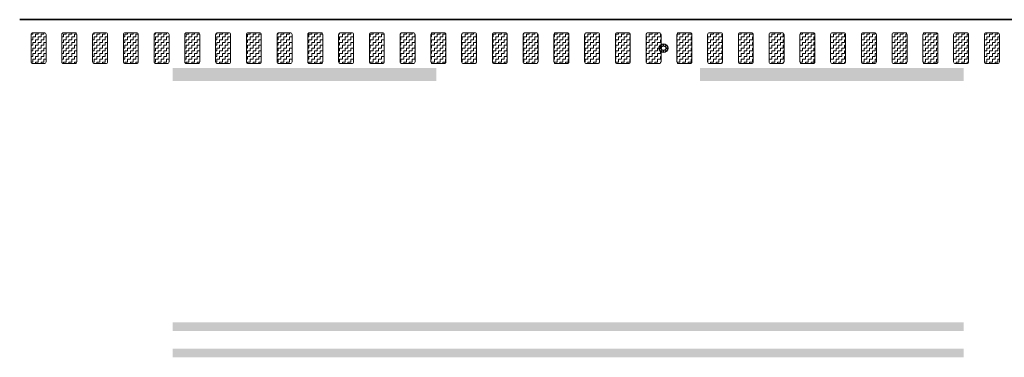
# Model space of a CAD drawing. Header units: metres. Extents: x -699 to 2316, y -1199 to 781.
# Tile 474 of 593: x 883.23 to 894.44, y -211.36 to -207.51. Entities that reach past the tile are written whole.
import ezdxf

# ---------------------------------------------------------------- set-up
doc = ezdxf.new("R2010")
doc.units = ezdxf.units.M
doc.linetypes.add('VW-3-3_STREEP', pattern=[6, 3, -3])
doc.linetypes.add('VW-9-3_STREEP', pattern=[12, 9, -3])
for name, color, linetype, lineweight in [('N-WA-IE-MEUBILAIR_WEGMEUBILAIR-S', 7, 'Continuous', 25), ('N-WA-VW-MARKERING_DYNAMISCH-G', 7, 'Continuous', 35), ('N-WE-VH-KANTVERHARDING-G', 210, 'Continuous', 35), ('N-WE-VW-MARKERING_LANGS_STREEP_33-G', 7, 'VW-3-3_STREEP', 13), ('N-WE-VW-MARKERING_LANGS_STREEP_93-G', 7, 'VW-9-3_STREEP', 13)]:
    doc.layers.add(name, color=color, linetype=linetype, lineweight=lineweight)
pattern_1 = [(180, (0, 0), (-0.03175, -0.03175), [0.03175, -0.03175]), (270, (-0.03175, 0), (0.03175, -0.03175), [0.03175, -0.03175])]

# ---------------------------------------------------------------- blocks, each defined once
blk = doc.blocks.new('SIE-WEG_GLASBOLREFLECTOR-SO')
for p, q in [((-0.375, 0), (-0.199, 0)), ((-0.141, 0.141), (-0.265, 0.265)), ((0, 0.2), (0, 0.375)), ((0.142, 0.141), (0.265, 0.265)), ((0.201, 0), (0.375, 0)), ((-0.265, -0.266), (-0.141, -0.141)), ((0, -0.375), (0, -0.2)), ((0.265, -0.266), (0.142, -0.142))]:
    blk.add_line(p, q)
for centre, radius in [((0, 0), 0.375), ((0.001, 0), 0.2)]:
    blk.add_circle(centre, radius)
blk = doc.blocks.new('glasbol')
at = {"layer": 'N-WA-IE-MEUBILAIR_WEGMEUBILAIR-S'}
blk.add_blockref('SIE-WEG_GLASBOLREFLECTOR-SO', (-0.001, 0), dxfattribs=at)

msp = doc.modelspace()

# ---------------------------------------------------------------- hatches: boundary and pattern name
at = {"layer": 'N-WA-VW-MARKERING_DYNAMISCH-G', "lineweight": 9}
h = msp.add_hatch(dxfattribs=at)
h.set_pattern_fill('ZIGZAG', color=8, scale=0.01, angle=180, style=0)
h.set_pattern_definition(pattern_1)
edge = h.paths.add_edge_path()
edge.add_line((883.3818, -208.0115), (883.5118, -208.0115))
edge.add_arc((883.5118, -207.9915), 0.02, 270, 360)
edge.add_line((883.5318, -207.9915), (883.5318, -207.6815))
edge.add_arc((883.5118, -207.6815), 0.02, 0, 90)
edge.add_line((883.5118, -207.6615), (883.3818, -207.6615))
edge.add_arc((883.3818, -207.6815), 0.02, 90, 180)
edge.add_line((883.3618, -207.6815), (883.3618, -207.9915))
edge.add_arc((883.3818, -207.9915), 0.02, 180, 270)
h = msp.add_hatch(dxfattribs=at)
h.set_pattern_fill('ZIGZAG', color=8, scale=0.01, angle=180, style=0)
h.set_pattern_definition(pattern_1)
edge = h.paths.add_edge_path()
edge.add_line((883.7318, -208.0115), (883.8618, -208.0115))
edge.add_arc((883.8618, -207.9915), 0.02, 270, 360)
edge.add_line((883.8818, -207.9915), (883.8818, -207.6815))
edge.add_arc((883.8618, -207.6815), 0.02, 0, 90)
edge.add_line((883.8618, -207.6615), (883.7318, -207.6615))
edge.add_arc((883.7318, -207.6815), 0.02, 90, 180)
edge.add_line((883.7118, -207.6815), (883.7118, -207.9915))
edge.add_arc((883.7318, -207.9915), 0.02, 180, 270)
h = msp.add_hatch(dxfattribs=at)
h.set_pattern_fill('ZIGZAG', color=8, scale=0.01, angle=180, style=0)
h.set_pattern_definition(pattern_1)
edge = h.paths.add_edge_path()
edge.add_line((884.0818, -208.0115), (884.2118, -208.0115))
edge.add_arc((884.2118, -207.9915), 0.02, 270, 360)
edge.add_line((884.2318, -207.9915), (884.2318, -207.6815))
edge.add_arc((884.2118, -207.6815), 0.02, 0, 90)
edge.add_line((884.2118, -207.6615), (884.0818, -207.6615))
edge.add_arc((884.0818, -207.6815), 0.02, 90, 180)
edge.add_line((884.0618, -207.6815), (884.0618, -207.9915))
edge.add_arc((884.0818, -207.9915), 0.02, 180, 270)
h = msp.add_hatch(dxfattribs=at)
h.set_pattern_fill('ZIGZAG', color=8, scale=0.01, angle=180, style=0)
h.set_pattern_definition(pattern_1)
edge = h.paths.add_edge_path()
edge.add_line((884.4318, -208.0115), (884.5618, -208.0115))
edge.add_arc((884.5618, -207.9915), 0.02, 270, 360)
edge.add_line((884.5818, -207.9915), (884.5818, -207.6815))
edge.add_arc((884.5618, -207.6815), 0.02, 0, 90)
edge.add_line((884.5618, -207.6615), (884.4318, -207.6615))
edge.add_arc((884.4318, -207.6815), 0.02, 90, 180)
edge.add_line((884.4118, -207.6815), (884.4118, -207.9915))
edge.add_arc((884.4318, -207.9915), 0.02, 180, 270)
h = msp.add_hatch(dxfattribs=at)
h.set_pattern_fill('ZIGZAG', color=8, scale=0.01, angle=180, style=0)
h.set_pattern_definition(pattern_1)
edge = h.paths.add_edge_path()
edge.add_line((884.7818, -208.0115), (884.9118, -208.0115))
edge.add_arc((884.9118, -207.9915), 0.02, 270, 360)
edge.add_line((884.9318, -207.9915), (884.9318, -207.6815))
edge.add_arc((884.9118, -207.6815), 0.02, 0, 90)
edge.add_line((884.9118, -207.6615), (884.7818, -207.6615))
edge.add_arc((884.7818, -207.6815), 0.02, 90, 180)
edge.add_line((884.7618, -207.6815), (884.7618, -207.9915))
edge.add_arc((884.7818, -207.9915), 0.02, 180, 270)
h = msp.add_hatch(dxfattribs=at)
h.set_pattern_fill('ZIGZAG', color=8, scale=0.01, angle=180, style=0)
h.set_pattern_definition(pattern_1)
edge = h.paths.add_edge_path()
edge.add_line((885.1318, -208.0115), (885.2618, -208.0115))
edge.add_arc((885.2618, -207.9915), 0.02, 270, 360)
edge.add_line((885.2818, -207.9915), (885.2818, -207.6815))
edge.add_arc((885.2618, -207.6815), 0.02, 0, 90)
edge.add_line((885.2618, -207.6615), (885.1318, -207.6615))
edge.add_arc((885.1318, -207.6815), 0.02, 90, 180)
edge.add_line((885.1118, -207.6815), (885.1118, -207.9915))
edge.add_arc((885.1318, -207.9915), 0.02, 180, 270)
h = msp.add_hatch(dxfattribs=at)
h.set_pattern_fill('ZIGZAG', color=8, scale=0.01, angle=180, style=0)
h.set_pattern_definition(pattern_1)
edge = h.paths.add_edge_path()
edge.add_line((885.4818, -208.0115), (885.6118, -208.0115))
edge.add_arc((885.6118, -207.9915), 0.02, 270, 360)
edge.add_line((885.6318, -207.9915), (885.6318, -207.6815))
edge.add_arc((885.6118, -207.6815), 0.02, 0, 90)
edge.add_line((885.6118, -207.6615), (885.4818, -207.6615))
edge.add_arc((885.4818, -207.6815), 0.02, 90, 180)
edge.add_line((885.4618, -207.6815), (885.4618, -207.9915))
edge.add_arc((885.4818, -207.9915), 0.02, 180, 270)
h = msp.add_hatch(dxfattribs=at)
h.set_pattern_fill('ZIGZAG', color=8, scale=0.01, angle=180, style=0)
h.set_pattern_definition(pattern_1)
edge = h.paths.add_edge_path()
edge.add_line((885.8318, -208.0115), (885.9618, -208.0115))
edge.add_arc((885.9618, -207.9915), 0.02, 270, 360)
edge.add_line((885.9818, -207.9915), (885.9818, -207.6815))
edge.add_arc((885.9618, -207.6815), 0.02, 0, 90)
edge.add_line((885.9618, -207.6615), (885.8318, -207.6615))
edge.add_arc((885.8318, -207.6815), 0.02, 90, 180)
edge.add_line((885.8118, -207.6815), (885.8118, -207.9915))
edge.add_arc((885.8318, -207.9915), 0.02, 180, 270)
h = msp.add_hatch(dxfattribs=at)
h.set_pattern_fill('ZIGZAG', color=8, scale=0.01, angle=180, style=0)
h.set_pattern_definition(pattern_1)
edge = h.paths.add_edge_path()
edge.add_line((886.1818, -208.0115), (886.3118, -208.0115))
edge.add_arc((886.3118, -207.9915), 0.02, 270, 360)
edge.add_line((886.3318, -207.9915), (886.3318, -207.6815))
edge.add_arc((886.3118, -207.6815), 0.02, 0, 90)
edge.add_line((886.3118, -207.6615), (886.1818, -207.6615))
edge.add_arc((886.1818, -207.6815), 0.02, 90, 180)
edge.add_line((886.1618, -207.6815), (886.1618, -207.9915))
edge.add_arc((886.1818, -207.9915), 0.02, 180, 270)
h = msp.add_hatch(dxfattribs=at)
h.set_pattern_fill('ZIGZAG', color=8, scale=0.01, angle=180, style=0)
h.set_pattern_definition(pattern_1)
edge = h.paths.add_edge_path()
edge.add_line((886.5318, -208.0115), (886.6618, -208.0115))
edge.add_arc((886.6618, -207.9915), 0.02, 270, 360)
edge.add_line((886.6818, -207.9915), (886.6818, -207.6815))
edge.add_arc((886.6618, -207.6815), 0.02, 0, 90)
edge.add_line((886.6618, -207.6615), (886.5318, -207.6615))
edge.add_arc((886.5318, -207.6815), 0.02, 90, 180)
edge.add_line((886.5118, -207.6815), (886.5118, -207.9915))
edge.add_arc((886.5318, -207.9915), 0.02, 180, 270)
h = msp.add_hatch(dxfattribs=at)
h.set_pattern_fill('ZIGZAG', color=8, scale=0.01, angle=180, style=0)
h.set_pattern_definition(pattern_1)
edge = h.paths.add_edge_path()
edge.add_line((886.8818, -208.0115), (887.0118, -208.0115))
edge.add_arc((887.0118, -207.9915), 0.02, 270, 360)
edge.add_line((887.0318, -207.9915), (887.0318, -207.6815))
edge.add_arc((887.0118, -207.6815), 0.02, 0, 90)
edge.add_line((887.0118, -207.6615), (886.8818, -207.6615))
edge.add_arc((886.8818, -207.6815), 0.02, 90, 180)
edge.add_line((886.8618, -207.6815), (886.8618, -207.9915))
edge.add_arc((886.8818, -207.9915), 0.02, 180, 270)
h = msp.add_hatch(dxfattribs=at)
h.set_pattern_fill('ZIGZAG', color=8, scale=0.01, angle=180, style=0)
h.set_pattern_definition(pattern_1)
edge = h.paths.add_edge_path()
edge.add_line((887.2318, -208.0115), (887.3618, -208.0115))
edge.add_arc((887.3618, -207.9915), 0.02, 270, 360)
edge.add_line((887.3818, -207.9915), (887.3818, -207.6815))
edge.add_arc((887.3618, -207.6815), 0.02, 0, 90)
edge.add_line((887.3618, -207.6615), (887.2318, -207.6615))
edge.add_arc((887.2318, -207.6815), 0.02, 90, 180)
edge.add_line((887.2118, -207.6815), (887.2118, -207.9915))
edge.add_arc((887.2318, -207.9915), 0.02, 180, 270)
h = msp.add_hatch(dxfattribs=at)
h.set_pattern_fill('ZIGZAG', color=8, scale=0.01, angle=180, style=0)
h.set_pattern_definition(pattern_1)
edge = h.paths.add_edge_path()
edge.add_line((887.5818, -208.0115), (887.7118, -208.0115))
edge.add_arc((887.7118, -207.9915), 0.02, 270, 360)
edge.add_line((887.7318, -207.9915), (887.7318, -207.6815))
edge.add_arc((887.7118, -207.6815), 0.02, 0, 90)
edge.add_line((887.7118, -207.6615), (887.5818, -207.6615))
edge.add_arc((887.5818, -207.6815), 0.02, 90, 180)
edge.add_line((887.5618, -207.6815), (887.5618, -207.9915))
edge.add_arc((887.5818, -207.9915), 0.02, 180, 270)
h = msp.add_hatch(dxfattribs=at)
h.set_pattern_fill('ZIGZAG', color=8, scale=0.01, angle=180, style=0)
h.set_pattern_definition(pattern_1)
edge = h.paths.add_edge_path()
edge.add_line((887.9318, -208.0115), (888.0618, -208.0115))
edge.add_arc((888.0618, -207.9915), 0.02, 270, 360)
edge.add_line((888.0818, -207.9915), (888.0818, -207.6815))
edge.add_arc((888.0618, -207.6815), 0.02, 0, 90)
edge.add_line((888.0618, -207.6615), (887.9318, -207.6615))
edge.add_arc((887.9318, -207.6815), 0.02, 90, 180)
edge.add_line((887.9118, -207.6815), (887.9118, -207.9915))
edge.add_arc((887.9318, -207.9915), 0.02, 180, 270)
h = msp.add_hatch(dxfattribs=at)
h.set_pattern_fill('ZIGZAG', color=8, scale=0.01, angle=180, style=0)
h.set_pattern_definition(pattern_1)
edge = h.paths.add_edge_path()
edge.add_line((888.2818, -208.0115), (888.4118, -208.0115))
edge.add_arc((888.4118, -207.9915), 0.02, 270, 360)
edge.add_line((888.4318, -207.9915), (888.4318, -207.6815))
edge.add_arc((888.4118, -207.6815), 0.02, 0, 90)
edge.add_line((888.4118, -207.6615), (888.2818, -207.6615))
edge.add_arc((888.2818, -207.6815), 0.02, 90, 180)
edge.add_line((888.2618, -207.6815), (888.2618, -207.9915))
edge.add_arc((888.2818, -207.9915), 0.02, 180, 270)
h = msp.add_hatch(dxfattribs=at)
h.set_pattern_fill('ZIGZAG', color=8, scale=0.01, angle=180, style=0)
h.set_pattern_definition(pattern_1)
edge = h.paths.add_edge_path()
edge.add_line((888.6318, -208.0115), (888.7618, -208.0115))
edge.add_arc((888.7618, -207.9915), 0.02, 270, 360)
edge.add_line((888.7818, -207.9915), (888.7818, -207.6815))
edge.add_arc((888.7618, -207.6815), 0.02, 0, 90)
edge.add_line((888.7618, -207.6615), (888.6318, -207.6615))
edge.add_arc((888.6318, -207.6815), 0.02, 90, 180)
edge.add_line((888.6118, -207.6815), (888.6118, -207.9915))
edge.add_arc((888.6318, -207.9915), 0.02, 180, 270)
h = msp.add_hatch(dxfattribs=at)
h.set_pattern_fill('ZIGZAG', color=8, scale=0.01, angle=180, style=0)
h.set_pattern_definition(pattern_1)
edge = h.paths.add_edge_path()
edge.add_line((888.9818, -208.0115), (889.1118, -208.0115))
edge.add_arc((889.1118, -207.9915), 0.02, 270, 360)
edge.add_line((889.1318, -207.9915), (889.1318, -207.6815))
edge.add_arc((889.1118, -207.6815), 0.02, 0, 90)
edge.add_line((889.1118, -207.6615), (888.9818, -207.6615))
edge.add_arc((888.9818, -207.6815), 0.02, 90, 180)
edge.add_line((888.9618, -207.6815), (888.9618, -207.9915))
edge.add_arc((888.9818, -207.9915), 0.02, 180, 270)
h = msp.add_hatch(dxfattribs=at)
h.set_pattern_fill('ZIGZAG', color=8, scale=0.01, angle=180, style=0)
h.set_pattern_definition(pattern_1)
edge = h.paths.add_edge_path()
edge.add_line((889.3318, -208.0115), (889.4618, -208.0115))
edge.add_arc((889.4618, -207.9915), 0.02, 270, 360)
edge.add_line((889.4818, -207.9915), (889.4818, -207.6815))
edge.add_arc((889.4618, -207.6815), 0.02, 0, 90)
edge.add_line((889.4618, -207.6615), (889.3318, -207.6615))
edge.add_arc((889.3318, -207.6815), 0.02, 90, 180)
edge.add_line((889.3118, -207.6815), (889.3118, -207.9915))
edge.add_arc((889.3318, -207.9915), 0.02, 180, 270)
h = msp.add_hatch(dxfattribs=at)
h.set_pattern_fill('ZIGZAG', color=8, scale=0.01, angle=180, style=0)
h.set_pattern_definition(pattern_1)
edge = h.paths.add_edge_path()
edge.add_line((889.6818, -208.0115), (889.8118, -208.0115))
edge.add_arc((889.8118, -207.9915), 0.02, 270, 360)
edge.add_line((889.8318, -207.9915), (889.8318, -207.6815))
edge.add_arc((889.8118, -207.6815), 0.02, 0, 90)
edge.add_line((889.8118, -207.6615), (889.6818, -207.6615))
edge.add_arc((889.6818, -207.6815), 0.02, 90, 180)
edge.add_line((889.6618, -207.6815), (889.6618, -207.9915))
edge.add_arc((889.6818, -207.9915), 0.02, 180, 270)
h = msp.add_hatch(dxfattribs=at)
h.set_pattern_fill('ZIGZAG', color=8, scale=0.01, angle=180, style=0)
h.set_pattern_definition(pattern_1)
edge = h.paths.add_edge_path()
edge.add_line((890.0318, -208.0115), (890.1618, -208.0115))
edge.add_arc((890.1618, -207.9915), 0.02, 270, 360)
edge.add_line((890.1818, -207.9915), (890.1818, -207.6815))
edge.add_arc((890.1618, -207.6815), 0.02, 0, 90)
edge.add_line((890.1618, -207.6615), (890.0318, -207.6615))
edge.add_arc((890.0318, -207.6815), 0.02, 90, 180)
edge.add_line((890.0118, -207.6815), (890.0118, -207.9915))
edge.add_arc((890.0318, -207.9915), 0.02, 180, 270)
h = msp.add_hatch(dxfattribs=at)
h.set_pattern_fill('ZIGZAG', color=8, scale=0.01, angle=180, style=0)
h.set_pattern_definition(pattern_1)
edge = h.paths.add_edge_path()
edge.add_line((890.3818, -208.0115), (890.5118, -208.0115))
edge.add_arc((890.5118, -207.9915), 0.02, 270, 360)
edge.add_line((890.5318, -207.9915), (890.5318, -207.6815))
edge.add_arc((890.5118, -207.6815), 0.02, 0, 90)
edge.add_line((890.5118, -207.6615), (890.3818, -207.6615))
edge.add_arc((890.3818, -207.6815), 0.02, 90, 180)
edge.add_line((890.3618, -207.6815), (890.3618, -207.9915))
edge.add_arc((890.3818, -207.9915), 0.02, 180, 270)
h = msp.add_hatch(dxfattribs=at)
h.set_pattern_fill('ZIGZAG', color=8, scale=0.01, angle=180, style=0)
h.set_pattern_definition(pattern_1)
edge = h.paths.add_edge_path()
edge.add_line((890.7318, -208.0115), (890.8618, -208.0115))
edge.add_arc((890.8618, -207.9915), 0.02, 270, 360)
edge.add_line((890.8818, -207.9915), (890.8818, -207.6815))
edge.add_arc((890.8618, -207.6815), 0.02, 0, 90)
edge.add_line((890.8618, -207.6615), (890.7318, -207.6615))
edge.add_arc((890.7318, -207.6815), 0.02, 90, 180)
edge.add_line((890.7118, -207.6815), (890.7118, -207.9915))
edge.add_arc((890.7318, -207.9915), 0.02, 180, 270)
h = msp.add_hatch(dxfattribs=at)
h.set_pattern_fill('ZIGZAG', color=8, scale=0.01, angle=180, style=0)
h.set_pattern_definition(pattern_1)
edge = h.paths.add_edge_path()
edge.add_line((891.0818, -208.0115), (891.2118, -208.0115))
edge.add_arc((891.2118, -207.9915), 0.02, 270, 360)
edge.add_line((891.2318, -207.9915), (891.2318, -207.6815))
edge.add_arc((891.2118, -207.6815), 0.02, 0, 90)
edge.add_line((891.2118, -207.6615), (891.0818, -207.6615))
edge.add_arc((891.0818, -207.6815), 0.02, 90, 180)
edge.add_line((891.0618, -207.6815), (891.0618, -207.9915))
edge.add_arc((891.0818, -207.9915), 0.02, 180, 270)
h = msp.add_hatch(dxfattribs=at)
h.set_pattern_fill('ZIGZAG', color=8, scale=0.01, angle=180, style=0)
h.set_pattern_definition(pattern_1)
edge = h.paths.add_edge_path()
edge.add_line((891.4318, -208.0115), (891.5618, -208.0115))
edge.add_arc((891.5618, -207.9915), 0.02, 270, 360)
edge.add_line((891.5818, -207.9915), (891.5818, -207.6815))
edge.add_arc((891.5618, -207.6815), 0.02, 0, 90)
edge.add_line((891.5618, -207.6615), (891.4318, -207.6615))
edge.add_arc((891.4318, -207.6815), 0.02, 90, 180)
edge.add_line((891.4118, -207.6815), (891.4118, -207.9915))
edge.add_arc((891.4318, -207.9915), 0.02, 180, 270)
h = msp.add_hatch(dxfattribs=at)
h.set_pattern_fill('ZIGZAG', color=8, scale=0.01, angle=180, style=0)
h.set_pattern_definition(pattern_1)
edge = h.paths.add_edge_path()
edge.add_line((891.7818, -208.0115), (891.9118, -208.0115))
edge.add_arc((891.9118, -207.9915), 0.02, 270, 360)
edge.add_line((891.9318, -207.9915), (891.9318, -207.6815))
edge.add_arc((891.9118, -207.6815), 0.02, 0, 90)
edge.add_line((891.9118, -207.6615), (891.7818, -207.6615))
edge.add_arc((891.7818, -207.6815), 0.02, 90, 180)
edge.add_line((891.7618, -207.6815), (891.7618, -207.9915))
edge.add_arc((891.7818, -207.9915), 0.02, 180, 270)
h = msp.add_hatch(dxfattribs=at)
h.set_pattern_fill('ZIGZAG', color=8, scale=0.01, angle=180, style=0)
h.set_pattern_definition(pattern_1)
edge = h.paths.add_edge_path()
edge.add_line((892.1318, -208.0115), (892.2618, -208.0115))
edge.add_arc((892.2618, -207.9915), 0.02, 270, 360)
edge.add_line((892.2818, -207.9915), (892.2818, -207.6815))
edge.add_arc((892.2618, -207.6815), 0.02, 0, 90)
edge.add_line((892.2618, -207.6615), (892.1318, -207.6615))
edge.add_arc((892.1318, -207.6815), 0.02, 90, 180)
edge.add_line((892.1118, -207.6815), (892.1118, -207.9915))
edge.add_arc((892.1318, -207.9915), 0.02, 180, 270)
h = msp.add_hatch(dxfattribs=at)
h.set_pattern_fill('ZIGZAG', color=8, scale=0.01, angle=180, style=0)
h.set_pattern_definition(pattern_1)
edge = h.paths.add_edge_path()
edge.add_line((892.4818, -208.0115), (892.6118, -208.0115))
edge.add_arc((892.6118, -207.9915), 0.02, 270, 360)
edge.add_line((892.6318, -207.9915), (892.6318, -207.6815))
edge.add_arc((892.6118, -207.6815), 0.02, 0, 90)
edge.add_line((892.6118, -207.6615), (892.4818, -207.6615))
edge.add_arc((892.4818, -207.6815), 0.02, 90, 180)
edge.add_line((892.4618, -207.6815), (892.4618, -207.9915))
edge.add_arc((892.4818, -207.9915), 0.02, 180, 270)
h = msp.add_hatch(dxfattribs=at)
h.set_pattern_fill('ZIGZAG', color=8, scale=0.01, angle=180, style=0)
h.set_pattern_definition(pattern_1)
edge = h.paths.add_edge_path()
edge.add_line((892.8318, -208.0115), (892.9618, -208.0115))
edge.add_arc((892.9618, -207.9915), 0.02, 270, 360)
edge.add_line((892.9818, -207.9915), (892.9818, -207.6815))
edge.add_arc((892.9618, -207.6815), 0.02, 0, 90)
edge.add_line((892.9618, -207.6615), (892.8318, -207.6615))
edge.add_arc((892.8318, -207.6815), 0.02, 90, 180)
edge.add_line((892.8118, -207.6815), (892.8118, -207.9915))
edge.add_arc((892.8318, -207.9915), 0.02, 180, 270)
h = msp.add_hatch(dxfattribs=at)
h.set_pattern_fill('ZIGZAG', color=8, scale=0.01, angle=180, style=0)
h.set_pattern_definition(pattern_1)
edge = h.paths.add_edge_path()
edge.add_line((893.1818, -208.0115), (893.3118, -208.0115))
edge.add_arc((893.3118, -207.9915), 0.02, 270, 360)
edge.add_line((893.3318, -207.9915), (893.3318, -207.6815))
edge.add_arc((893.3118, -207.6815), 0.02, 0, 90)
edge.add_line((893.3118, -207.6615), (893.1818, -207.6615))
edge.add_arc((893.1818, -207.6815), 0.02, 90, 180)
edge.add_line((893.1618, -207.6815), (893.1618, -207.9915))
edge.add_arc((893.1818, -207.9915), 0.02, 180, 270)
h = msp.add_hatch(dxfattribs=at)
h.set_pattern_fill('ZIGZAG', color=8, scale=0.01, angle=180, style=0)
h.set_pattern_definition(pattern_1)
edge = h.paths.add_edge_path()
edge.add_line((893.5318, -208.0115), (893.6618, -208.0115))
edge.add_arc((893.6618, -207.9915), 0.02, 270, 360)
edge.add_line((893.6818, -207.9915), (893.6818, -207.6815))
edge.add_arc((893.6618, -207.6815), 0.02, 0, 90)
edge.add_line((893.6618, -207.6615), (893.5318, -207.6615))
edge.add_arc((893.5318, -207.6815), 0.02, 90, 180)
edge.add_line((893.5118, -207.6815), (893.5118, -207.9915))
edge.add_arc((893.5318, -207.9915), 0.02, 180, 270)
h = msp.add_hatch(dxfattribs=at)
h.set_pattern_fill('ZIGZAG', color=8, scale=0.01, angle=180, style=0)
h.set_pattern_definition(pattern_1)
edge = h.paths.add_edge_path()
edge.add_line((893.8818, -208.0115), (894.0118, -208.0115))
edge.add_arc((894.0118, -207.9915), 0.02, 270, 360)
edge.add_line((894.0318, -207.9915), (894.0318, -207.6815))
edge.add_arc((894.0118, -207.6815), 0.02, 0, 90)
edge.add_line((894.0118, -207.6615), (893.8818, -207.6615))
edge.add_arc((893.8818, -207.6815), 0.02, 90, 180)
edge.add_line((893.8618, -207.6815), (893.8618, -207.9915))
edge.add_arc((893.8818, -207.9915), 0.02, 180, 270)
h = msp.add_hatch(dxfattribs=at)
h.set_pattern_fill('ZIGZAG', color=8, scale=0.01, angle=180, style=0)
h.set_pattern_definition(pattern_1)
edge = h.paths.add_edge_path()
edge.add_line((894.2318, -208.0115), (894.3618, -208.0115))
edge.add_arc((894.3618, -207.9915), 0.02, 270, 360)
edge.add_line((894.3818, -207.9915), (894.3818, -207.6815))
edge.add_arc((894.3618, -207.6815), 0.02, 0, 90)
edge.add_line((894.3618, -207.6615), (894.2318, -207.6615))
edge.add_arc((894.2318, -207.6815), 0.02, 90, 180)
edge.add_line((894.2118, -207.6815), (894.2118, -207.9915))
edge.add_arc((894.2318, -207.9915), 0.02, 180, 270)

# ---------------------------------------------------------------- linework, layer by layer
at = {"layer": 'N-WA-VW-MARKERING_DYNAMISCH-G', "color": 8, "lineweight": 9}
for points in [[(883.3818, -208.0115), (883.5118, -208.0115, 0.4142136), (883.5318, -207.9915), (883.5318, -207.6815, 0.4142136), (883.5118, -207.6615), (883.3818, -207.6615, 0.4142136), (883.3618, -207.6815), (883.3618, -207.9915, 0.4142136)], [(883.7318, -208.0115), (883.8618, -208.0115, 0.4142136), (883.8818, -207.9915), (883.8818, -207.6815, 0.4142136), (883.8618, -207.6615), (883.7318, -207.6615, 0.4142136), (883.7118, -207.6815), (883.7118, -207.9915, 0.4142136)], [(884.0818, -208.0115), (884.2118, -208.0115, 0.4142136), (884.2318, -207.9915), (884.2318, -207.6815, 0.4142136), (884.2118, -207.6615), (884.0818, -207.6615, 0.4142136), (884.0618, -207.6815), (884.0618, -207.9915, 0.4142136)], [(884.4318, -208.0115), (884.5618, -208.0115, 0.4142136), (884.5818, -207.9915), (884.5818, -207.6815, 0.4142136), (884.5618, -207.6615), (884.4318, -207.6615, 0.4142136), (884.4118, -207.6815), (884.4118, -207.9915, 0.4142136)], [(884.7818, -208.0115), (884.9118, -208.0115, 0.4142136), (884.9318, -207.9915), (884.9318, -207.6815, 0.4142136), (884.9118, -207.6615), (884.7818, -207.6615, 0.4142136), (884.7618, -207.6815), (884.7618, -207.9915, 0.4142136)], [(885.1318, -208.0115), (885.2618, -208.0115, 0.4142136), (885.2818, -207.9915), (885.2818, -207.6815, 0.4142136), (885.2618, -207.6615), (885.1318, -207.6615, 0.4142136), (885.1118, -207.6815), (885.1118, -207.9915, 0.4142136)], [(885.4818, -208.0115), (885.6118, -208.0115, 0.4142136), (885.6318, -207.9915), (885.6318, -207.6815, 0.4142136), (885.6118, -207.6615), (885.4818, -207.6615, 0.4142136), (885.4618, -207.6815), (885.4618, -207.9915, 0.4142136)], [(885.8318, -208.0115), (885.9618, -208.0115, 0.4142136), (885.9818, -207.9915), (885.9818, -207.6815, 0.4142136), (885.9618, -207.6615), (885.8318, -207.6615, 0.4142136), (885.8118, -207.6815), (885.8118, -207.9915, 0.4142136)], [(886.1818, -208.0115), (886.3118, -208.0115, 0.4142136), (886.3318, -207.9915), (886.3318, -207.6815, 0.4142136), (886.3118, -207.6615), (886.1818, -207.6615, 0.4142136), (886.1618, -207.6815), (886.1618, -207.9915, 0.4142136)], [(886.5318, -208.0115), (886.6618, -208.0115, 0.4142136), (886.6818, -207.9915), (886.6818, -207.6815, 0.4142136), (886.6618, -207.6615), (886.5318, -207.6615, 0.4142136), (886.5118, -207.6815), (886.5118, -207.9915, 0.4142136)], [(886.8818, -208.0115), (887.0118, -208.0115, 0.4142136), (887.0318, -207.9915), (887.0318, -207.6815, 0.4142136), (887.0118, -207.6615), (886.8818, -207.6615, 0.4142136), (886.8618, -207.6815), (886.8618, -207.9915, 0.4142136)], [(887.2318, -208.0115), (887.3618, -208.0115, 0.4142136), (887.3818, -207.9915), (887.3818, -207.6815, 0.4142136), (887.3618, -207.6615), (887.2318, -207.6615, 0.4142136), (887.2118, -207.6815), (887.2118, -207.9915, 0.4142136)], [(887.5818, -208.0115), (887.7118, -208.0115, 0.4142136), (887.7318, -207.9915), (887.7318, -207.6815, 0.4142136), (887.7118, -207.6615), (887.5818, -207.6615, 0.4142136), (887.5618, -207.6815), (887.5618, -207.9915, 0.4142136)], [(887.9318, -208.0115), (888.0618, -208.0115, 0.4142136), (888.0818, -207.9915), (888.0818, -207.6815, 0.4142136), (888.0618, -207.6615), (887.9318, -207.6615, 0.4142136), (887.9118, -207.6815), (887.9118, -207.9915, 0.4142136)], [(888.2818, -208.0115), (888.4118, -208.0115, 0.4142136), (888.4318, -207.9915), (888.4318, -207.6815, 0.4142136), (888.4118, -207.6615), (888.2818, -207.6615, 0.4142136), (888.2618, -207.6815), (888.2618, -207.9915, 0.4142136)], [(888.6318, -208.0115), (888.7618, -208.0115, 0.4142136), (888.7818, -207.9915), (888.7818, -207.6815, 0.4142136), (888.7618, -207.6615), (888.6318, -207.6615, 0.4142136), (888.6118, -207.6815), (888.6118, -207.9915, 0.4142136)], [(888.9818, -208.0115), (889.1118, -208.0115, 0.4142136), (889.1318, -207.9915), (889.1318, -207.6815, 0.4142136), (889.1118, -207.6615), (888.9818, -207.6615, 0.4142136), (888.9618, -207.6815), (888.9618, -207.9915, 0.4142136)], [(889.3318, -208.0115), (889.4618, -208.0115, 0.4142136), (889.4818, -207.9915), (889.4818, -207.6815, 0.4142136), (889.4618, -207.6615), (889.3318, -207.6615, 0.4142136), (889.3118, -207.6815), (889.3118, -207.9915, 0.4142136)], [(889.6818, -208.0115), (889.8118, -208.0115, 0.4142136), (889.8318, -207.9915), (889.8318, -207.6815, 0.4142136), (889.8118, -207.6615), (889.6818, -207.6615, 0.4142136), (889.6618, -207.6815), (889.6618, -207.9915, 0.4142136)], [(890.0318, -208.0115), (890.1618, -208.0115, 0.4142136), (890.1818, -207.9915), (890.1818, -207.6815, 0.4142136), (890.1618, -207.6615), (890.0318, -207.6615, 0.4142136), (890.0118, -207.6815), (890.0118, -207.9915, 0.4142136)], [(890.3818, -208.0115), (890.5118, -208.0115, 0.4142136), (890.5318, -207.9915), (890.5318, -207.6815, 0.4142136), (890.5118, -207.6615), (890.3818, -207.6615, 0.4142136), (890.3618, -207.6815), (890.3618, -207.9915, 0.4142136)], [(890.7318, -208.0115), (890.8618, -208.0115, 0.4142136), (890.8818, -207.9915), (890.8818, -207.6815, 0.4142136), (890.8618, -207.6615), (890.7318, -207.6615, 0.4142136), (890.7118, -207.6815), (890.7118, -207.9915, 0.4142136)], [(891.0818, -208.0115), (891.2118, -208.0115, 0.4142136), (891.2318, -207.9915), (891.2318, -207.6815, 0.4142136), (891.2118, -207.6615), (891.0818, -207.6615, 0.4142136), (891.0618, -207.6815), (891.0618, -207.9915, 0.4142136)], [(891.4318, -208.0115), (891.5618, -208.0115, 0.4142136), (891.5818, -207.9915), (891.5818, -207.6815, 0.4142136), (891.5618, -207.6615), (891.4318, -207.6615, 0.4142136), (891.4118, -207.6815), (891.4118, -207.9915, 0.4142136)], [(891.7818, -208.0115), (891.9118, -208.0115, 0.4142136), (891.9318, -207.9915), (891.9318, -207.6815, 0.4142136), (891.9118, -207.6615), (891.7818, -207.6615, 0.4142136), (891.7618, -207.6815), (891.7618, -207.9915, 0.4142136)], [(892.1318, -208.0115), (892.2618, -208.0115, 0.4142136), (892.2818, -207.9915), (892.2818, -207.6815, 0.4142136), (892.2618, -207.6615), (892.1318, -207.6615, 0.4142136), (892.1118, -207.6815), (892.1118, -207.9915, 0.4142136)], [(892.4818, -208.0115), (892.6118, -208.0115, 0.4142136), (892.6318, -207.9915), (892.6318, -207.6815, 0.4142136), (892.6118, -207.6615), (892.4818, -207.6615, 0.4142136), (892.4618, -207.6815), (892.4618, -207.9915, 0.4142136)], [(892.8318, -208.0115), (892.9618, -208.0115, 0.4142136), (892.9818, -207.9915), (892.9818, -207.6815, 0.4142136), (892.9618, -207.6615), (892.8318, -207.6615, 0.4142136), (892.8118, -207.6815), (892.8118, -207.9915, 0.4142136)], [(893.1818, -208.0115), (893.3118, -208.0115, 0.4142136), (893.3318, -207.9915), (893.3318, -207.6815, 0.4142136), (893.3118, -207.6615), (893.1818, -207.6615, 0.4142136), (893.1618, -207.6815), (893.1618, -207.9915, 0.4142136)], [(893.5318, -208.0115), (893.6618, -208.0115, 0.4142136), (893.6818, -207.9915), (893.6818, -207.6815, 0.4142136), (893.6618, -207.6615), (893.5318, -207.6615, 0.4142136), (893.5118, -207.6815), (893.5118, -207.9915, 0.4142136)], [(893.8818, -208.0115), (894.0118, -208.0115, 0.4142136), (894.0318, -207.9915), (894.0318, -207.6815, 0.4142136), (894.0118, -207.6615), (893.8818, -207.6615, 0.4142136), (893.8618, -207.6815), (893.8618, -207.9915, 0.4142136)], [(894.2318, -208.0115), (894.3618, -208.0115, 0.4142136), (894.3818, -207.9915), (894.3818, -207.6815, 0.4142136), (894.3618, -207.6615), (894.2318, -207.6615, 0.4142136), (894.2118, -207.6815), (894.2118, -207.9915, 0.4142136)]]:
    msp.add_lwpolyline(points, format="xyb", close=True, dxfattribs=at)
at = {"layer": 'N-WE-VH-KANTVERHARDING-G'}
msp.add_line((883.2321, -207.5115), (894.7318, -207.5115), dxfattribs=at)
at = {"layer": 'N-WE-VW-MARKERING_LANGS_STREEP_33-G', "color": 253, "linetype": 'Continuous'}
for points in [[(884.9747, -208.0615), (887.9747, -208.0615), (884.9747, -208.2115), (887.9747, -208.2115)], [(890.9747, -208.0615), (893.9747, -208.0615), (890.9747, -208.2115), (893.9747, -208.2115)]]:
    msp.add_solid(points, dxfattribs=at)
at = {"layer": 'N-WE-VW-MARKERING_LANGS_STREEP_93-G', "color": 253, "linetype": 'Continuous'}
for points in [[(884.9747, -210.9615), (893.9747, -210.9615), (884.9747, -211.0615), (893.9747, -211.0615)], [(884.9747, -211.3615), (893.9747, -211.3615), (884.9747, -211.2615), (893.9747, -211.2615)]]:
    msp.add_solid(points, dxfattribs=at)

# ---------------------------------------------------------------- block references
at = {"layer": 'N-WA-IE-MEUBILAIR_WEGMEUBILAIR-S', "xscale": 0.1333332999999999, "yscale": 0.1333332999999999, "zscale": 0.1333332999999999, "rotation": 0.1723155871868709}
msp.add_blockref('glasbol', (890.5598, -207.8365), dxfattribs=at)

doc.saveas('drawing.dxf')
